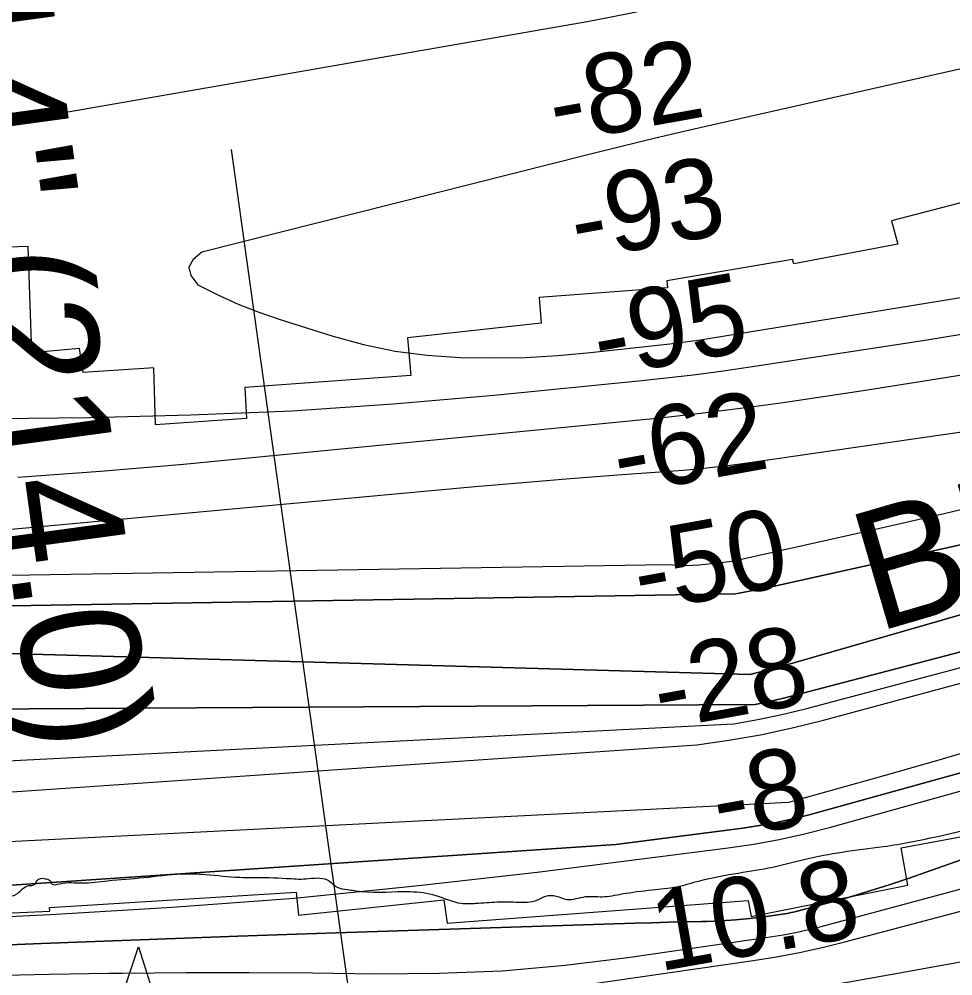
# Model space of a CAD drawing. Extents: x 3329297 to 3367176, y 649250 to 674653.
# Drawn here: x 3336510 to 3337293, y 658512 to 659315 of the extents above; entities that cross this region are included whole.
import ezdxf

# ---------------------------------------------------------------- set-up
doc = ezdxf.new("R2010")
doc.units = 0
for name, color, linetype in [('V-CHAN-NAID', 7, 'Continuous'), ('V-RIVR-EDGE', 7, 'Continuous'), ('V-RIVR-RANG', 7, 'Continuous'), ('V-RRAP-RVMT', 7, 'Continuous'), ('V-RRAP-RVMT-IDEN', 7, 'Continuous'), ('V-TOPO-DPTH', 7, 'Continuous'), ('V-TOPO-MAJR', 7, 'Continuous'), ('V-TOPO-MINR', 7, 'Continuous'), ('V-TOPO-WATR', 7, 'Continuous')]:
    doc.layers.add(name, color=color, linetype=linetype)

msp = doc.modelspace()

# ---------------------------------------------------------------- linework, layer by layer
at = {"layer": 'V-CHAN-NAID'}
msp.add_lwpolyline([(3336598.48, 658472.29), (3336588.89, 658472.35), (3336610.02, 658535.84), (3336630.24, 658472.06), (3336620.66, 658472.13), (3336619.08, 658472.71), (3336616.98, 658473.33), (3336614.94, 658473.78), (3336612.91, 658474.09), (3336611.74, 658474.2), (3336610.21, 658474.28), (3336608.48, 658474.28), (3336607.12, 658474.21), (3336605.21, 658474.01), (3336603.84, 658473.79), (3336602.06, 658473.4), (3336600.53, 658472.98), (3336599.5, 658472.65)], close=True, dxfattribs=at)
at = {"layer": 'V-RIVR-EDGE'}
msp.add_spline([(3333424.05, 658724.7), (3333474.73, 658717.46), (3333489.07, 658715.87), (3333512.33, 658713.49), (3333530.18, 658715), (3333538.71, 658715.36), (3333547.24, 658714.57), (3333557.71, 658715.7), (3333586.02, 658716.41), (3333612.01, 658718.28), (3333629.86, 658722.12), (3333637.62, 658724.42), (3333647.31, 658724.01), (3333663.6, 658721.26), (3333682.21, 658720.82), (3333707.8, 658719.6), (3333729.52, 658719.93), (3333747.37, 658722.99), (3333760.94, 658721.79), (3333772.95, 658719.82), (3333786.14, 658719.4), (3333801.65, 658718.98), (3333815.21, 658714.68), (3333829.55, 658712.32), (3333853.98, 658710.7), (3333881.51, 658709.09), (3333919.9, 658708.21), (3333933.09, 658708.96), (3333955.19, 658706.58), (3333979.61, 658702.64), (3333997.44, 658699.49), (3334008.3, 658700.63), (3334035.82, 658696.29), (3334058.31, 658693.91), (3334066.07, 658695.06), (3334072.66, 658693.49), (3334092.04, 658688.79), (3334109.87, 658687.19), (3334133.13, 658684.42), (3334151.35, 658681.27), (3334164.92, 658679.69), (3334190.9, 658677.68), (3334204.86, 658676.49), (3334218.42, 658674.13), (3334220.76, 658676.45), (3334226.96, 658676.82), (3334231.62, 658676.81), (3334233.55, 658674.09), (3334237.81, 658672.91), (3334253.71, 658672.87), (3334313.8, 658663.03), (3334340.55, 658660.25), (3334380.48, 658654.72), (3334411.48, 658646.11), (3334421.17, 658643.76), (3334440.16, 658640.23), (3334471.95, 658635.49), (3334501.03, 658634.26), (3334507.24, 658634.24), (3334509.17, 658631.91), (3334513.05, 658629.96), (3334528.94, 658626.05), (3334571.2, 658623.23), (3334582.83, 658621.65), (3334608.04, 658620.81), (3334615.79, 658620.01), (3334621.6, 658617.28), (3334633.23, 658614.93), (3334639.05, 658615.3), (3334646.41, 658615.28), (3334654.94, 658613.71), (3334657.65, 658610.6), (3334668.89, 658607.86), (3334697.18, 658600.03), (3334721.99, 658596.87), (3334746.41, 658594.1), (3334774.71, 658589.76), (3334788.29, 658590.11), (3334793.72, 658591.26), (3334803.41, 658590.85), (3334809.62, 658589.67), (3334816.59, 658585.78), (3334828.61, 658584.97), (3334856.12, 658577.92), (3334862.33, 658577.52), (3334871.63, 658577.89), (3334882.88, 658579.02), (3334909.27, 658585.16), (3334928.28, 658589.38), (3334948.46, 658593.98), (3334962.04, 658598.22), (3334974.85, 658601.67), (3334984.55, 658603.59), (3334993.47, 658604.73), (3335001.61, 658603.94), (3335003.94, 658605.48), (3335009, 658609.35), (3335017.54, 658613.2), (3335043.92, 658620.12), (3335064.1, 658623.56), (3335076.91, 658629.34), (3335088.16, 658631.64), (3335096.31, 658631.62), (3335112.59, 658628.87), (3335118.8, 658630.4), (3335132.38, 658634.64), (3335146.74, 658637.7), (3335161.86, 658639.6), (3335190.58, 658645.74), (3335222.39, 658650.31), (3335231.31, 658651.84), (3335233.64, 658650.67), (3335237.5, 658647.17), (3335247.21, 658650.64), (3335268.93, 658652.91), (3335284.45, 658654.81), (3335300.36, 658659.43), (3335310.45, 658662.12), (3335317.05, 658665.98), (3335327.52, 658665.95), (3335337.6, 658665.54), (3335348.45, 658660.86), (3335353.87, 658658.91), (3335358.52, 658656.96), (3335366.28, 658656.94), (3335378.3, 658655.75), (3335387.6, 658654.95), (3335410.48, 658652.18), (3335422.11, 658652.15), (3335445.77, 658654.8), (3335459.34, 658653.99), (3335474.47, 658652.79), (3335498.1, 658645.75), (3335522.12, 658635.22), (3335524.06, 658634.83), (3335528.73, 658639.86), (3335535.32, 658639.07), (3335541.51, 658635.18), (3335544.99, 658629.74), (3335552.73, 658625.45), (3335563.59, 658624.26), (3335571.34, 658623.47), (3335598.49, 658623.79), (3335622.54, 658624.12), (3335648.9, 658622.5), (3335687.66, 658613.87), (3335732.61, 658599.03), (3335763.22, 658587.32), (3335768.26, 658588.08), (3335771.74, 658585.36), (3335791.88, 658574.06), (3335801.19, 658573.26), (3335807.78, 658573.63), (3335822.89, 658566.23), (3335836.83, 658560.38), (3335873.65, 658551.75), (3335894.2, 658547.82), (3335916.31, 658549.32), (3335929.5, 658552), (3335949.67, 658554.28), (3335958.59, 658554.26), (3335962.85, 658550.76), (3335976.4, 658544.91), (3335989.19, 658542.16), (3335995.01, 658539.82), (3336014.78, 658538.99), (3336032.61, 658534.68), (3336045.79, 658533.1), (3336066.73, 658532.27), (3336083.03, 658535.33), (3336086.53, 658539.2), (3336089.26, 658545.79), (3336091.2, 658548.11), (3336096.25, 658548.88), (3336104.78, 658549.24), (3336126.11, 658548.8), (3336150.54, 658550.29), (3336176.53, 658551.39), (3336187.39, 658554.47), (3336195.94, 658559.49), (3336201.75, 658559.47), (3336210.28, 658556.35), (3336221.52, 658556.71), (3336235.1, 658556.68), (3336248.28, 658557.03), (3336254.1, 658558.57), (3336264.96, 658558.54), (3336271.16, 658553.48), (3336276.57, 658548.82), (3336283.56, 658550.74), (3336285.51, 658553.84), (3336288.62, 658557.71), (3336294.05, 658559.24), (3336313.06, 658561.14), (3336342.15, 658562.62), (3336356.5, 658564.91), (3336366.2, 658566.05), (3336374.35, 658568.35), (3336386.76, 658568.32), (3336402.66, 658568.67), (3336427.86, 658567.83), (3336436.01, 658568.2), (3336451.14, 658570.1), (3336484.9, 658577.78), (3336508.56, 658580.82), (3336517.88, 658587.39), (3336522.54, 658588.15), (3336524.87, 658591.25), (3336527.2, 658593.18), (3336531.86, 658593.17), (3336535.73, 658591.61), (3336537.28, 658588.89), (3336543.87, 658588.88), (3336562.87, 658589.6), (3336584.21, 658591.49), (3336614.46, 658594.13), (3336646.27, 658597.15), (3336666.43, 658596.72), (3336695.13, 658594.32), (3336705.21, 658594.29), (3336734.29, 658593.45), (3336750.58, 658593.02), (3336760.27, 658593.77), (3336768.41, 658592.2), (3336776.93, 658585.97), (3336785.46, 658584.01), (3336796.7, 658582.43), (3336838.19, 658582.33), (3336859.52, 658579.18), (3336880.83, 658572.53), (3336893.24, 658572.5), (3336911.08, 658573.62), (3336926.59, 658573.58), (3336945.21, 658575.47), (3336951.81, 658578.56), (3336960.34, 658578.54), (3336969.64, 658575.8), (3336985.16, 658578.09), (3336999.12, 658578.05), (3337015.8, 658580.34), (3337041.02, 658583.77), (3337061.58, 658586.43), (3337080.98, 658591.43), (3337113.57, 658597.94), (3337142.28, 658602.91), (3337169.45, 658609.43), (3337200.49, 658615.56), (3337235.01, 658620.13), (3337281.96, 658628.93), (3337309.9, 658636.23), (3337337.07, 658645.86), (3337357.25, 658651.63), (3337365.81, 658662.85), (3337368.54, 658669.05), (3337372.81, 658672.53), (3337380.58, 658677.16), (3337399.6, 658684.49), (3337429.1, 658696.82), (3337439.2, 658702.23), (3337449.3, 658709.18), (3337462.89, 658715.35), (3337480.74, 658722.29), (3337488.89, 658723.82), (3337511.41, 658733.85), (3337537.8, 658741.93), (3337559.14, 658747.69), (3337587.46, 658752.27), (3337604.53, 658754.95), (3337622.76, 658756.84), (3337625.48, 658758.39), (3337630.53, 658759.15), (3337640.61, 658759.12), (3337650.68, 658756), (3337655.34, 658755.98), (3337674.74, 658761.37), (3337711.6, 658769.03), (3337723.24, 658772.88), (3337734.87, 658769.75), (3337742.62, 658765.85), (3337750.37, 658765.06), (3337764.33, 658765.41), (3337778.69, 658768.87), (3337789.55, 658769.23), (3337800.81, 658775.02), (3337814.78, 658776.92), (3337832.62, 658779.59), (3337848.13, 658779.94), (3337861.32, 658778.74), (3337867.13, 658775.24), (3337871.01, 658777.17), (3337873.73, 658779.1), (3337884.2, 658779.46), (3337903.6, 658784.46), (3337929.32, 658794.23)], degree=3, dxfattribs=at)
at = {"layer": 'V-RIVR-RANG'}
msp.add_line((3336865.18, 657936.48), (3336688.26, 659205.2), dxfattribs=at)
at = {"layer": 'V-RRAP-RVMT'}
for p, q in [((3337331.95, 659168.77), (3337242, 659145.33)), ((3337242, 659145.33), (3337247.27, 659125.71)), ((3336517.61, 659123.85), (3336374.98, 659119.04)), ((3336520.49, 659034.56), (3336517.61, 659123.85)), ((3337247.27, 659125.71), (3337159.96, 659109.21)), ((3337158.94, 659112.89), (3337053.36, 659094.9)), ((3337159.96, 659109.21), (3337158.94, 659112.89)), ((3337053.36, 659094.9), (3337054.12, 659089.19)), ((3337054.12, 659089.19), (3336946.21, 659081.02)), ((3336946.21, 659081.02), (3336948.09, 659059.56)), ((3336948.09, 659059.56), (3336835.86, 659047.3)), ((3336835.86, 659047.3), (3336838.52, 659015.64)), ((3336560.53, 659038.22), (3336520.49, 659034.56)), ((3336563.57, 659017.99), (3336560.53, 659038.22)), ((3336622.89, 659021.89), (3336563.57, 659017.99)), ((3336624.41, 658974.13), (3336622.89, 659021.89)), ((3336838.52, 659015.64), (3336699.3, 659005.53)), ((3336699.3, 659005.53), (3336700.67, 658979.42)), ((3336700.67, 658979.42), (3336624.41, 658974.13)), ((3337250.18, 658619.11), (3337381.14, 658643.38)), ((3337255.7, 658587.84), (3337250.18, 658619.11)), ((3336535.53, 658568.94), (3336742.35, 658581.83)), ((3336742.35, 658581.83), (3336744.29, 658562.48)), ((3337124.16, 658561.48), (3337255.7, 658587.84)), ((3336744.29, 658562.48), (3336866.44, 658575.38)), ((3336866.44, 658575.38), (3336869, 658555.8)), ((3336869, 658555.8), (3337121.57, 658574.81)), ((3337121.57, 658574.81), (3337124.16, 658561.48)), ((3336460.73, 658562.3), (3336535.63, 658565.95)), ((3336535.63, 658565.95), (3336535.53, 658568.94))]:
    msp.add_line(p, q, dxfattribs=at)
at = {"layer": 'V-TOPO-DPTH'}
for points in [[(3336266.51, 658818.26), (3337110.93, 658832.41), (3337127.32, 658835.28), (3337143.64, 658838.59), (3337896.17, 659006.15), (3337936.72, 659015.54), (3337977.16, 659025.4), (3338017.43, 659035.94), (3338057.58, 659046.94), (3338134.85, 659068.81), (3338136.27, 659069.23), (3338140.51, 659070.64), (3338213.51, 659097.38), (3338251.3, 659111.53), (3338288.95, 659126.04), (3338326.38, 659141.1), (3338363.68, 659156.51), (3339248.86, 659529.83)], [(3339248.86, 659529.83), (3338363.68, 659156.51), (3338326.38, 659141.1), (3338288.95, 659126.04), (3338251.3, 659111.53), (3338213.51, 659097.38), (3338140.51, 659070.64), (3338136.27, 659069.23), (3338134.85, 659068.81), (3338057.58, 659046.94), (3338017.43, 659035.94), (3337977.16, 659025.4), (3337936.72, 659015.54), (3337896.17, 659006.15), (3337143.64, 658838.59), (3337127.32, 658835.28), (3337110.93, 658832.41), (3336266.51, 658818.26)], [(3339164.18, 659311.15), (3338181.6, 658968.67), (3338175.53, 658966.56), (3338169.46, 658964.45), (3338163.38, 658962.36), (3338157.3, 658960.28), (3337723.53, 658811.98), (3337628.07, 658780.28), (3337532.27, 658749.7), (3337435.94, 658720.81), (3337339.27, 658693.04), (3337172.88, 658646.83), (3337159.08, 658643.31), (3337145.2, 658640.2), (3337131.19, 658637.69), (3337117.11, 658635.58), (3337010.56, 658621.98), (3336316.36, 658575.24)], [(3336316.36, 658575.24), (3337010.56, 658621.98), (3337117.11, 658635.58), (3337131.19, 658637.69), (3337145.2, 658640.2), (3337159.08, 658643.31), (3337172.88, 658646.83), (3337339.27, 658693.04), (3337435.94, 658720.81), (3337532.27, 658749.7), (3337628.07, 658780.28), (3337723.53, 658811.98), (3338157.3, 658960.28), (3338163.38, 658962.36), (3338169.46, 658964.45), (3338175.53, 658966.56), (3338181.6, 658968.67), (3339164.18, 659311.15)], [(3338827.33, 659307.9), (3338156.2, 659062.79), (3338148.78, 659060.17), (3338141.32, 659057.65), (3338133.81, 659055.28), (3338126.27, 659053.02), (3337160.11, 658774.31), (3337153.96, 658772.57), (3337147.8, 658770.87), (3337141.62, 658769.24), (3337135.43, 658767.64), (3337124.22, 658764.81), (3337123.03, 658764.54), (3336302.7, 658787.77)], [(3338827.33, 659307.9), (3338156.2, 659062.79), (3338148.78, 659060.17), (3338141.32, 659057.65), (3338133.81, 659055.28), (3338126.27, 659053.02), (3337160.11, 658774.31), (3337153.96, 658772.57), (3337147.8, 658770.87), (3337141.62, 658769.24), (3337135.43, 658767.64), (3337124.22, 658764.81), (3337123.03, 658764.54), (3336302.7, 658787.77)], [(3338777.93, 659259.93), (3338183.15, 659049.04), (3338165.4, 659042.85), (3338147.62, 659036.77), (3338129.78, 659030.86), (3338111.89, 659025.06), (3337836.79, 658937.39), (3337719.53, 658901.04), (3337601.92, 658865.92), (3337483.76, 658832.64), (3337365.25, 658800.6), (3337154.57, 658745.41), (3337141.08, 658742.16), (3337127.53, 658739.26), (3336189.79, 658733.67)], [(3336189.79, 658733.67), (3337127.53, 658739.26), (3337141.08, 658742.16), (3337154.57, 658745.41), (3337365.25, 658800.6), (3337483.76, 658832.64), (3337601.92, 658865.92), (3337719.53, 658901.04), (3337836.79, 658937.39), (3338111.89, 659025.06), (3338129.78, 659030.86), (3338147.62, 659036.77), (3338165.4, 659042.85), (3338183.15, 659049.04), (3338777.93, 659259.93)], [(3336279.55, 658650.66), (3337078.47, 658705.4), (3337105.31, 658709.36), (3337132, 658714.06), (3337158.48, 658719.85), (3337184.81, 658726.37), (3337853.82, 658906.72), (3337905.02, 658920.98), (3337956.06, 658935.79), (3338006.85, 658951.45), (3338057.46, 658967.66), (3338087.46, 658977.54), (3338122.93, 658989.31), (3338158.36, 659001.19), (3338193.73, 659013.24), (3338229.07, 659025.39), (3338308.17, 659052.8), (3338382.85, 659079.23)], [(3336279.55, 658650.66), (3337078.47, 658705.4), (3337105.31, 658709.36), (3337132, 658714.06), (3337158.48, 658719.85), (3337184.81, 658726.37), (3337853.82, 658906.72), (3337905.02, 658920.98), (3337956.06, 658935.79), (3338006.85, 658951.45), (3338057.46, 658967.66), (3338087.46, 658977.54), (3338122.93, 658989.31), (3338158.36, 659001.19), (3338193.73, 659013.24), (3338229.07, 659025.39), (3338308.17, 659052.8), (3338382.85, 659079.23)], [(3337322.9, 658616.85), (3337289.94, 658605.33), (3337255.95, 658593.42), (3337239.94, 658588.01), (3337223.85, 658582.84), (3337207.64, 658578.03), (3337191.37, 658573.46), (3337162.77, 658565.77), (3337160.73, 658565.26), (3337156.61, 658564.41), (3337154.53, 658564.07), (3337134.88, 658561.22), (3337122.95, 658559.72), (3337111, 658558.51), (3337099.01, 658557.75), (3337086.99, 658557.29), (3337082.92, 658557.21), (3337068.85, 658556.9), (3337054.79, 658556.56), (3337040.72, 658556.17), (3337026.65, 658555.74), (3336775.91, 658547.63), (3336693.52, 658544.84), (3336611.14, 658541.9), (3336528.77, 658538.73), (3336446.4, 658535.4)]]:
    msp.add_lwpolyline(points, dxfattribs=at)
at = {"layer": 'V-TOPO-MAJR'}
for points in [[(3336260.32, 658844.02), (3337052.95, 658856.91), (3337058.43, 658856.52), (3337063.91, 658856.24), (3337069.38, 658856.15), (3337074.85, 658856.34), (3337080.32, 658856.73), (3337101.16, 658858.77), (3337103.63, 658859.06), (3337106.09, 658859.4), (3337110.98, 658860.34), (3337226.13, 658886.03), (3337286.05, 658899.78), (3337345.84, 658914.02), (3337405.47, 658928.99), (3337464.97, 658944.44), (3338073.52, 659106.46), (3338098, 659113.25), (3338122.38, 659120.39), (3338146.6, 659128.04), (3338170.72, 659136.04), (3338402.84, 659215.7)], [(3336478.64, 658403.02), (3337100.69, 658489.89), (3337135.47, 658494.98), (3337170.2, 658500.37), (3337204.85, 658506.21), (3337239.46, 658512.36), (3337302.94, 658524.06), (3337369.13, 658536.86), (3337435.15, 658550.42), (3337500.93, 658565.13), (3337566.54, 658580.6), (3338194.55, 658734.47), (3338215.03, 658740.02), (3338235.29, 658746.21), (3338255.23, 658753.37), (3338274.96, 658761.18), (3338533.77, 658870.99)]]:
    msp.add_lwpolyline(points, dxfattribs=at)
at = {"layer": 'V-TOPO-MINR'}
for points in [[(3338626.59, 659854.08), (3338005.08, 659561.64), (3337998.07, 659558.48), (3337991, 659555.48), (3337983.83, 659552.7), (3337976.6, 659550.08), (3337969.3, 659547.69), (3337961.95, 659545.43), (3337954.54, 659543.38), (3337947.09, 659541.47), (3337060.89, 659327.93), (3337042.42, 659323.67), (3337023.91, 659319.65), (3337005.32, 659315.98), (3336986.69, 659312.55), (3336539.75, 659234.67), (3336482.35, 659225.52)], [(3336266.51, 658818.26), (3337110.93, 658832.41), (3337127.32, 658835.28), (3337143.64, 658838.59), (3337896.17, 659006.15), (3337936.72, 659015.54), (3337977.16, 659025.4), (3338017.43, 659035.94), (3338057.58, 659046.94), (3338134.85, 659068.81), (3338136.27, 659069.23), (3338140.51, 659070.64), (3338213.51, 659097.38), (3338251.3, 659111.53), (3338288.95, 659126.04), (3338326.38, 659141.1), (3338363.68, 659156.51), (3339248.86, 659529.83)], [(3339067.56, 659497.14), (3338135.49, 659154.47), (3338124.91, 659150.75), (3338114.27, 659147.25), (3338103.53, 659144.07), (3338092.72, 659141.1), (3337823.19, 659071.26), (3337702.72, 659042.15), (3337581.72, 659015.7), (3337459.92, 658993.24), (3337337.58, 658973.45), (3337116.97, 658941.45), (3337104.52, 658939.78), (3337092.04, 658938.27), (3337079.54, 658937.03), (3337067.01, 658935.95), (3337012.31, 658931.81), (3336972.43, 658928.69), (3336932.57, 658925.45), (3336892.71, 658922.01), (3336852.87, 658918.44), (3336238.66, 658861.98)], [(3337655.95, 659353.59), (3337097.47, 659227.23), (3337070.08, 659220.93), (3337042.72, 659214.49), (3337015.42, 659207.84), (3336988.14, 659201.06), (3336663.21, 659118.99), (3336655.85, 659113.01), (3336652.21, 659106.55), (3336654.15, 659099.4), (3336659.8, 659091.78), (3336676.59, 659083.29), (3336693.66, 659075.47), (3336711.15, 659068.65), (3336728.93, 659062.49), (3336772.37, 659048.83), (3336798.77, 659041.71), (3336825.42, 659036.05), (3336852.45, 659032.58), (3336879.72, 659030.59), (3336907.16, 659030.29), (3336934.57, 659030.78), (3336961.94, 659032.44), (3336989.27, 659034.87), (3337056.06, 659042.27), (3337064.57, 659043.28), (3337073.08, 659044.38), (3337081.56, 659045.6), (3337090.03, 659046.91), (3337477.26, 659109.96)], [(3336387.19, 658978.27), (3336568.88, 658980.37), (3336653.97, 658982.46), (3336738.98, 658986.04), (3336823.86, 658991.85), (3336908.66, 658999.13), (3337032.55, 659011.42), (3337055.33, 659013.86), (3337078.07, 659016.54), (3337100.77, 659019.59), (3337123.43, 659022.87), (3337264.48, 659044.46), (3337357.5, 659059.54), (3337450.32, 659075.7), (3337542.84, 659093.5), (3337635.17, 659112.39), (3338040.75, 659199.08), (3338067.82, 659205.3), (3338094.75, 659212.07), (3338121.46, 659219.66), (3338148.02, 659227.79), (3338303.16, 659277.9), (3338406.72, 659312.75)], [(3336302.7, 658787.77), (3337123.03, 658764.54), (3337124.22, 658764.81), (3337135.43, 658767.64), (3337141.62, 658769.24), (3337147.8, 658770.87), (3337153.96, 658772.57), (3337160.11, 658774.31), (3338126.27, 659053.02), (3338133.81, 659055.28), (3338141.32, 659057.65), (3338148.78, 659060.17), (3338156.2, 659062.79), (3338827.33, 659307.9)], [(3336189.79, 658733.67), (3337127.53, 658739.26), (3337141.08, 658742.16), (3337154.57, 658745.41), (3337365.25, 658800.6), (3337483.76, 658832.64), (3337601.92, 658865.92), (3337719.53, 658901.04), (3337836.79, 658937.39), (3338111.89, 659025.06), (3338129.78, 659030.86), (3338147.62, 659036.77), (3338165.4, 659042.85), (3338183.15, 659049.04), (3338777.93, 659259.93)], [(3336293.75, 658551.4), (3336536.11, 658563.09), (3336638.46, 658569.22), (3336740.66, 658576.94), (3336842.66, 658587.04), (3336944.51, 658598.73), (3337104.93, 658619.05), (3337126.38, 658622.24), (3337147.71, 658626.06), (3337168.85, 658630.79), (3337189.87, 658636.15), (3337509.29, 658725.04), (3337621.63, 658757.37), (3337733.56, 658791.02), (3337844.89, 658826.63), (3337955.8, 658863.56), (3338140.12, 658926.74), (3338158.57, 658933.08), (3338177.01, 658939.44), (3338195.44, 658945.82), (3338213.86, 658952.22), (3338689.58, 659117.92)], [(3336324.22, 658683.25), (3337109.59, 658723.16), (3337129.77, 658726.66), (3337149.79, 658730.99), (3337169.7, 658735.85), (3337602.87, 658851.05), (3337695.32, 658876.44), (3337787.49, 658902.82), (3337879.21, 658930.68), (3337970.65, 658959.52), (3338099.65, 659001.37), (3338126.34, 659010.13), (3338152.98, 659019.01), (3338179.56, 659028.08), (3338206.09, 659037.27), (3338424.01, 659113.6)], [(3336279.55, 658650.66), (3337078.47, 658705.4), (3337105.31, 658709.36), (3337132, 658714.06), (3337158.48, 658719.85), (3337184.81, 658726.37), (3337853.82, 658906.72), (3337905.02, 658920.98), (3337956.06, 658935.79), (3338006.85, 658951.45), (3338057.46, 658967.66), (3338087.46, 658977.54), (3338122.93, 658989.31), (3338158.36, 659001.19), (3338193.73, 659013.24), (3338229.07, 659025.39), (3338308.17, 659052.8), (3338382.85, 659079.23)], [(3336457.58, 658480.49), (3336572.46, 658473.99), (3336646.21, 658472.04), (3336719.84, 658473.04), (3336793.27, 658478.47), (3336866.58, 658486.86), (3337125.96, 658524.47), (3337145.35, 658527.62), (3337164.65, 658531.22), (3337183.81, 658535.48), (3337202.89, 658540.18), (3337614, 658649.06), (3337714.1, 658676.73), (3337813.76, 658705.83), (3337912.78, 658737.07), (3338011.36, 658769.74), (3338164.62, 658822.38), (3338186.23, 658829.86), (3338207.8, 658837.41), (3338229.34, 658845.06), (3338250.86, 658852.78), (3338768.46, 659039.93)], [(3337398.39, 659031.91), (3337285.28, 659013.32), (3337251.79, 659007.92), (3337218.28, 659002.66), (3337184.74, 658997.61), (3337151.17, 658992.7), (3337117.56, 658988.12), (3337083.92, 658983.86), (3337050.22, 658980.06), (3337016.48, 658976.56), (3336647.81, 658940.97), (3336578.32, 658934.96), (3336508.77, 658929.88)], [(3336295.86, 658613.97), (3337155.89, 658657.51), (3337235.66, 658679.65), (3337281.98, 658692.9), (3337328.16, 658706.64)], [(3336446.4, 658535.4), (3336528.77, 658538.73), (3336611.14, 658541.9), (3336693.52, 658544.84), (3336775.91, 658547.63), (3337026.65, 658555.74), (3337040.72, 658556.17), (3337054.79, 658556.56), (3337068.85, 658556.9), (3337082.92, 658557.21), (3337086.99, 658557.29), (3337099.01, 658557.75), (3337111, 658558.51), (3337122.95, 658559.72), (3337134.88, 658561.22), (3337154.53, 658564.07), (3337156.61, 658564.41), (3337160.73, 658565.26), (3337162.77, 658565.77), (3337191.37, 658573.46), (3337207.64, 658578.03), (3337223.85, 658582.84), (3337239.94, 658588.01), (3337255.95, 658593.42), (3337289.94, 658605.33), (3337322.9, 658616.85)], [(3336485.07, 658511.87), (3336535.15, 658512.93), (3336585.24, 658513.74), (3336596.81, 658513.88), (3336649.94, 658514.3), (3336703.08, 658514.41), (3336756.21, 658514.07), (3336809.34, 658513.43), (3336862.4, 658513.84), (3336915.34, 658515.95), (3336968.12, 658520.6), (3337020.79, 658526.95), (3337140.24, 658544.27), (3337150.98, 658546.02), (3337161.66, 658548.02), (3337172.26, 658550.41), (3337182.81, 658553.04), (3337330.56, 658592.78)]]:
    msp.add_lwpolyline(points, dxfattribs=at)
at = {"layer": 'V-TOPO-WATR'}
msp.add_lwpolyline([(3336316.36, 658575.24), (3337010.56, 658621.98), (3337117.11, 658635.58), (3337131.19, 658637.69), (3337145.2, 658640.2), (3337159.08, 658643.31), (3337172.88, 658646.83), (3337339.27, 658693.04), (3337435.94, 658720.81), (3337532.27, 658749.7), (3337628.07, 658780.28), (3337723.53, 658811.98), (3338157.3, 658960.28), (3338163.38, 658962.36), (3338169.46, 658964.45), (3338175.53, 658966.56), (3338181.6, 658968.67), (3339164.18, 659311.15)], dxfattribs=at)

# ---------------------------------------------------------------- texts
at = {"layer": 'V-CHAN-NAID'}
msp.add_text('WADLINGTON "214" (214.0)', height=100, rotation=277.76282, dxfattribs=at).set_placement((3336290.78, 660404.22))
at = {"layer": 'V-RIVR-RANG'}
for s, rotation, p in [('-82', 10.26339, (3336960.19, 659210.35)), ('-93', 10.26339, (3336978.29, 659112)), ('-95', 10.26339, (3336997.42, 659013.84)), ('-62', 10.26339, (3337013.95, 658915.21)), ('-50', 10.26339, (3337031.27, 658816.72)), ('-28', 10.26339, (3337048.06, 658718.13)), ('-8', 10.26339, (3337097.3, 658625.42)), ('10.8', 9.97833, (3337046.86, 658515.26))]:
    msp.add_text(s, height=67, rotation=rotation, dxfattribs=at).set_placement(p)
at = {"layer": 'V-RRAP-RVMT-IDEN'}
msp.add_text('BEND', height=100, rotation=16.29795, dxfattribs=at).set_placement((3337229.31, 658799.87))

doc.saveas('drawing.dxf')
